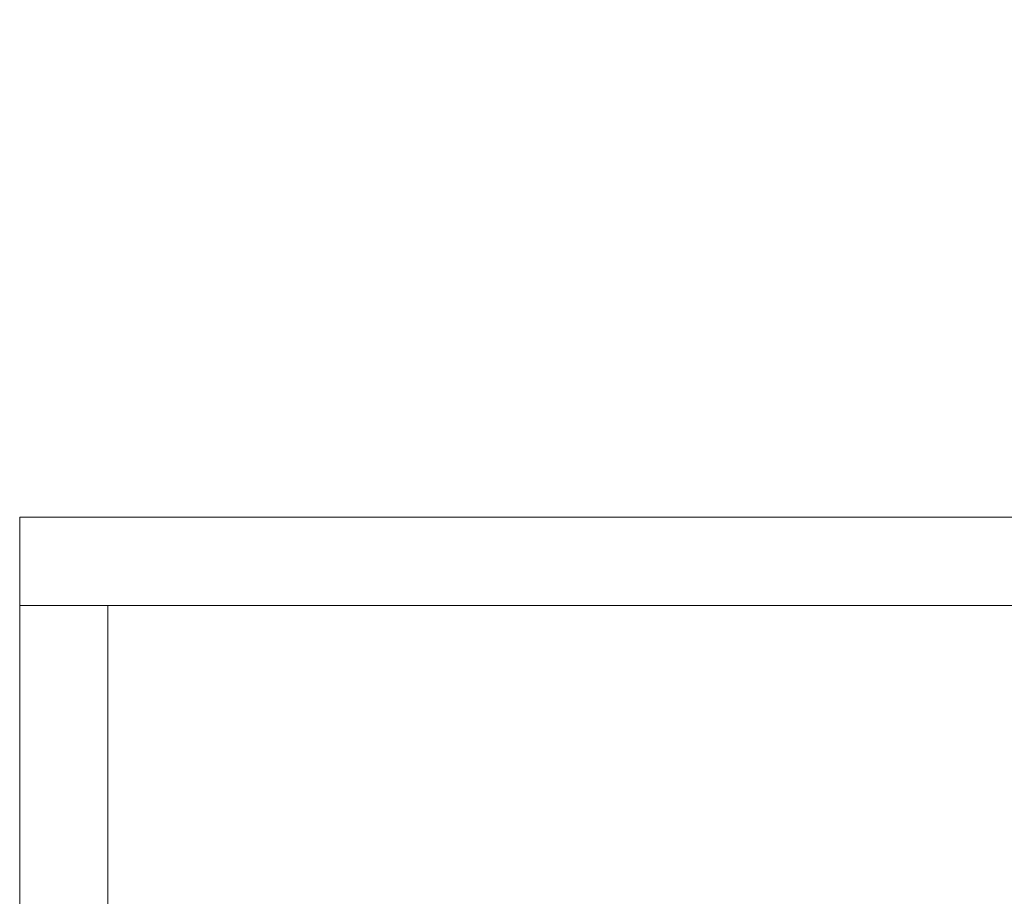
# Model space of a CAD drawing. Header units: millimetres. Extents: x -2233 to 61924, y -68080 to 6847.
# Tile 375 of 656: x 2200 to 3036, y -34172 to -33428. Entities that reach past the tile are written whole.
import ezdxf

# ---------------------------------------------------------------- set-up
doc = ezdxf.new("R2010")
doc.units = ezdxf.units.MM
doc.layers.add('COTAS_P', color=1, linetype='Continuous', lineweight=0)
doc.layers.add('frontal_secador', color=7, linetype='Continuous', lineweight=0)
doc.dimstyles.new('R19_100', dxfattribs={"dimtxt": 250, "dimasz": 150, "dimexe": 150, "dimexo": 80, "dimgap": 100, "dimtad": 1, "dimtih": 1, "dimtoh": 1, "dimdsep": 46, "dimcen": 0.09, "dimadec": 0, "dimazin": 0, "dimtfac": 1, "dimtdec": 4, "dimtofl": 0, "dimtmove": 0, "dimatfit": 3, "dimfxl": 1, "dimtolj": 1, "dimtzin": 0, "dimarcsym": 0})

# ---------------------------------------------------------------- blocks, each defined once
blk = doc.blocks.new('DIM_R27_49')
at = {"layer": 'COTAS_P'}
for p, q in [((2531.93, -34754.86), (6515.03, -33612.73)), ((6515.03, -33612.73), (6358.44, -33610.82)), ((6515.03, -33612.73), (6383.25, -33697.33)), ((6763.11, -34477.86), (6515.03, -33612.73)), ((2531.93, -34754.86), (2663.71, -34670.26)), ((2780, -35620), (2531.93, -34754.86)), ((2531.93, -34754.86), (2688.52, -34756.78))]:
    blk.add_line(p, q, dxfattribs=at)
blk.add_text('4143.62 P', height=250, rotation=16, dxfattribs=at).set_placement((4495.92, -34087.67))

msp = doc.modelspace()

# ---------------------------------------------------------------- linework, layer by layer
at = {"layer": 'frontal_secador'}
for p, q in [((2200, -33850), (3700, -33850)), ((2200, -33925), (2200, -33850)), ((2200, -33925), (2275, -33925)), ((2200, -35865), (2200, -33925)), ((2200, -33925), (3700, -33925)), ((2275, -35865), (2275, -33925)), ((2275, -33925), (3625, -33925))]:
    msp.add_line(p, q, dxfattribs=at)

# ---------------------------------------------------------------- dimensions: what is measured, and where the dimension line sits
at = {"layer": 'COTAS_P'}
dim = msp.add_aligned_dim(p1=(2780, -35620), p2=(6763.1079, -34477.8622), distance=900, text='<> P', dimstyle='R19_100', dxfattribs=at)
dim.commit()
dim.dimension.update_dxf_attribs({"geometry": 'DIM_R27_49', "text_midpoint": (4523.4803, -34183.7956)})

doc.saveas('drawing.dxf')
